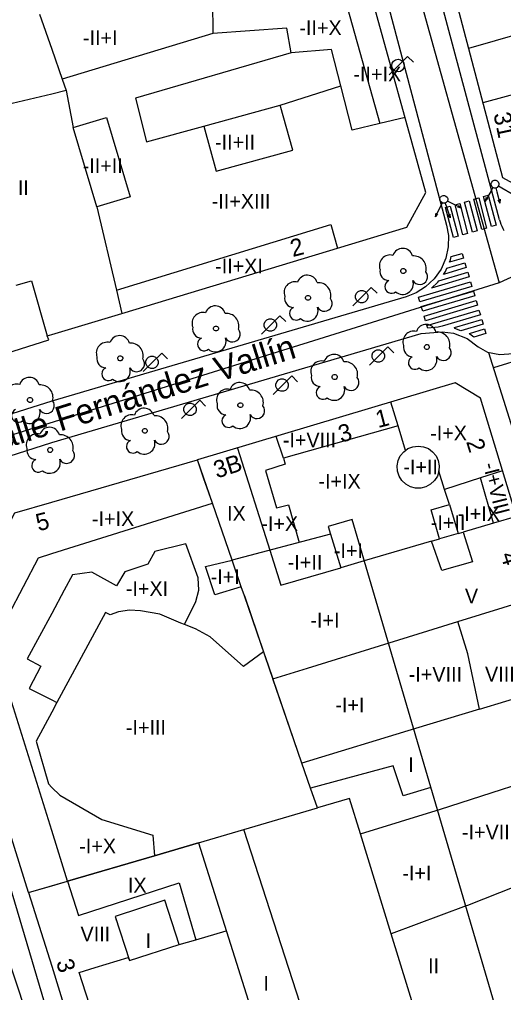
# Model space of a CAD drawing. Extents: x 282771 to 285132, y 4823109 to 4825496.
# Drawn here: x 284887.8 to 284936.9, y 4824137.1 to 4824235.9 of the extents above; entities that cross this region are included whole.
import ezdxf

# ---------------------------------------------------------------- set-up
doc = ezdxf.new("R2010")
doc.units = 0
for name, color, linetype in [('ACERA-BORDILLO', 7, 'Continuous'), ('ACERA-INTERIOR', 7, 'Continuous'), ('ARBOL', 7, 'Continuous'), ('CALLE-EJE', 7, 'Continuous'), ('CALLE-TEXTO', 7, 'Continuous'), ('EDIFICIO', 7, 'Continuous'), ('FAROLA', 7, 'Continuous'), ('INTERIOR-EDIFICIO', 7, 'Continuous'), ('MEDIANERA', 7, 'Continuous'), ('NUM-LOCAL', 7, 'Continuous'), ('NUM-PORTAL', 7, 'Continuous'), ('NUM-VADO', 7, 'Continuous'), ('PASO-PEATONES', 7, 'Continuous'), ('SEMAFORO', 7, 'Continuous'), ('TXT-ALTURA-EDIFICIO', 7, 'Continuous')]:
    doc.layers.add(name, color=color, linetype=linetype)

msp = doc.modelspace()

# ---------------------------------------------------------------- linework, layer by layer
at = {"layer": 'ACERA-BORDILLO'}
for points in [[(284936.539, 4824215.568), (284915.131, 4824295.56), (284903.527, 4824340.25)], [(284909.791, 4824295.56), (284931.164, 4824215.042), (284931.346, 4824213.977), (284931.328, 4824212.834), (284931.079, 4824211.672), (284930.594, 4824210.56), (284929.895, 4824209.569), (284929.031, 4824208.753), (284928.064, 4824208.144), (284927.059, 4824207.747), (284891.08, 4824197.159), (284849.582, 4824184.009)], [(284936.539, 4824215.568), (284936.602, 4824215.352), (284936.676, 4824215.135), (284936.762, 4824214.918), (284936.859, 4824214.702), (284936.968, 4824214.488)], [(284879.953, 4824189.392), (284891.08, 4824192.939), (284928.584, 4824204.009), (284930.719, 4824204.188), (284931.868, 4824204.055), (284933.258, 4824203.521), (284934.378, 4824202.678), (284935.305, 4824202.127), (284936.554, 4824201.889), (284937.924, 4824201.987)], [(284891.08, 4824133.578), (284886.07, 4824150.509)]]:
    msp.add_lwpolyline(points, dxfattribs=at)
at = {"layer": 'ACERA-INTERIOR'}
for p, q in [((284952.605, 4824205.73), (284935.921, 4824200.528)), ((284935.429, 4824202.104), (284966.487, 4824102.497))]:
    msp.add_line(p, q, dxfattribs=at)
at = {"layer": 'ARBOL'}
for centre, major_axis, start_param, end_param in [((284925.43, 4824210.9), (0.598, 0.92), 0.322021, 2.505852), ((284926.69, 4824211.63), (0.566, 0.871), 5.561682, 8.105361), ((284927.82, 4824210.63), (0.693, 1.067), 5.027445, 6.960685), ((284917.02, 4824208.91), (0.566, 0.871), 5.562054, 8.105733), ((284925.32, 4824210.33), (-0.51, -0.784), 5.089688, 6.826873), ((284928.43, 4824209.8), (-0.434, -0.668), 5.794163, 9.110788), ((284915.76, 4824208.179), (0.598, 0.919), 0.322393, 2.506224), ((284918.15, 4824207.91), (0.694, 1.067), 5.027817, 6.961057), ((284925.56, 4824208.78), (-0.366, -0.563), 4.132161, 7.548394), ((284926.7, 4824209.08), (-0.592, -0.91), 6.14309, 8.743168), ((284915.65, 4824207.609), (-0.51, -0.784), 5.09006, 6.827245), ((284918.76, 4824207.08), (-0.434, -0.668), 5.794535, 9.111159), ((284906.42, 4824205.059), (0.598, 0.919), 0.322759, 2.50659), ((284907.68, 4824205.789), (0.567, 0.87), 5.562421, 8.1061), ((284908.81, 4824204.789), (0.694, 1.066), 5.028183, 6.961424), ((284915.89, 4824206.059), (-0.366, -0.563), 4.132533, 7.548766), ((284917.03, 4824206.359), (-0.592, -0.91), 6.143462, 8.743539), ((284929.082, 4824203.904), (0.566, 0.871), 5.56189, 8.105569), ((284906.31, 4824204.489), (-0.51, -0.784), 5.090426, 6.827611), ((284909.42, 4824203.959), (-0.435, -0.668), 5.794902, 9.111526), ((284927.822, 4824203.174), (0.598, 0.92), 0.322229, 2.50606), ((284930.212, 4824202.904), (0.694, 1.067), 5.027653, 6.960893), ((284896.7, 4824202.039), (0.599, 0.919), 0.323133, 2.506963), ((284897.96, 4824202.769), (0.567, 0.87), 5.562794, 8.106473), ((284899.09, 4824201.769), (0.695, 1.066), 5.028557, 6.961797), ((284906.55, 4824202.939), (-0.367, -0.563), 4.132899, 7.549133), ((284907.69, 4824203.239), (-0.592, -0.91), 6.143828, 8.743906), ((284919.729, 4824200.87), (0.566, 0.87), 5.562261, 8.105939), ((284927.712, 4824202.604), (-0.51, -0.784), 5.089896, 6.827081), ((284930.822, 4824202.074), (-0.434, -0.668), 5.794371, 9.110995), ((284896.59, 4824201.469), (-0.511, -0.784), 5.090799, 6.827984), ((284899.7, 4824200.939), (-0.435, -0.668), 5.795275, 9.111899), ((284918.469, 4824200.14), (0.598, 0.919), 0.322599, 2.50643), ((284920.859, 4824199.87), (0.694, 1.067), 5.028023, 6.961264), ((284927.952, 4824201.054), (-0.366, -0.563), 4.132368, 7.548602), ((284929.092, 4824201.354), (-0.592, -0.91), 6.143298, 8.743375), ((284896.83, 4824199.919), (-0.367, -0.563), 4.133272, 7.549506), ((284897.97, 4824200.219), (-0.593, -0.91), 6.144201, 8.744279), ((284887.549, 4824197.798), (0.599, 0.919), 0.323545, 2.507375), ((284888.809, 4824198.528), (0.567, 0.87), 5.563206, 8.106885), ((284910.162, 4824198.007), (0.567, 0.87), 5.562627, 8.106306), ((284918.359, 4824199.57), (-0.51, -0.784), 5.090266, 6.827451), ((284921.469, 4824199.04), (-0.435, -0.668), 5.794742, 9.111366), ((284889.939, 4824197.528), (0.695, 1.066), 5.028969, 6.962209), ((284908.902, 4824197.277), (0.599, 0.919), 0.322966, 2.506797), ((284911.292, 4824197.007), (0.694, 1.066), 5.02839, 6.96163), ((284918.599, 4824198.02), (-0.366, -0.563), 4.132739, 7.548973), ((284919.739, 4824198.32), (-0.592, -0.91), 6.143668, 8.743746), ((284890.549, 4824196.698), (-0.435, -0.667), 5.795687, 9.112311), ((284887.679, 4824195.678), (-0.367, -0.563), 4.133684, 7.549918), ((284888.819, 4824195.978), (-0.593, -0.909), 6.144613, 8.744691), ((284900.461, 4824195.401), (0.567, 0.87), 5.562988, 8.106667), ((284908.792, 4824196.707), (-0.51, -0.784), 5.090633, 6.827818), ((284911.902, 4824196.177), (-0.435, -0.668), 5.795108, 9.111732), ((284899.201, 4824194.671), (0.599, 0.919), 0.323326, 2.507157), ((284901.591, 4824194.401), (0.695, 1.066), 5.02875, 6.961991), ((284909.032, 4824195.157), (-0.367, -0.563), 4.133106, 7.549339), ((284910.172, 4824195.457), (-0.592, -0.91), 6.144035, 8.744112), ((284890.853, 4824193.461), (0.567, 0.87), 5.563325, 8.107004), ((284899.091, 4824194.101), (-0.511, -0.784), 5.090993, 6.828178), ((284902.201, 4824193.571), (-0.435, -0.668), 5.795469, 9.112093), ((284889.593, 4824192.731), (0.599, 0.919), 0.323664, 2.507495), ((284891.983, 4824192.461), (0.695, 1.066), 5.029088, 6.962328), ((284899.331, 4824192.551), (-0.367, -0.563), 4.133466, 7.5497), ((284900.471, 4824192.851), (-0.593, -0.909), 6.144395, 8.744473), ((284889.483, 4824192.161), (-0.511, -0.783), 5.091331, 6.828516), ((284892.593, 4824191.631), (-0.435, -0.667), 5.795806, 9.11243), ((284889.723, 4824190.611), (-0.367, -0.563), 4.133803, 7.550037), ((284890.863, 4824190.911), (-0.593, -0.909), 6.144733, 8.74481)]:
    msp.add_ellipse(centre, major_axis=major_axis, ratio=0.999978, start_param=start_param, end_param=end_param, dxfattribs=at)
for centre in [(284926.76, 4824210.37), (284917.09, 4824207.649), (284907.75, 4824204.529), (284929.152, 4824202.644), (284898.03, 4824201.509), (284919.799, 4824199.61), (284888.879, 4824197.268), (284910.232, 4824196.747), (284900.531, 4824194.141), (284890.923, 4824192.201)]:
    msp.add_ellipse(centre, major_axis=(0.139, 0.213), ratio=0.999978, dxfattribs=at)
at = {"layer": 'CALLE-EJE'}
for points in [[(284925.981, 4824246.99), (284936.5, 4824209.17)], [(284947.576, 4824214.245), (284936.5, 4824209.17)], [(284936.5, 4824209.17), (284870.93, 4824188.679)], [(284906.399, 4824080.808), (284886.24, 4824141.849)]]:
    msp.add_lwpolyline(points, dxfattribs=at)
at = {"layer": 'EDIFICIO'}
for points in [[(284936.85, 4824219.884), (284940.045, 4824218.093), (284944.881, 4824219.54), (284952.741, 4824221.89), (284959.481, 4824223.91), (284966.851, 4824226.11), (284979.211, 4824229.81), (284979.701, 4824230), (284980.141, 4824230.27), (284980.581, 4824230.68), (284980.941, 4824231.21), (284981.161, 4824231.79), (284981.251, 4824232.33), (284981.231, 4824232.87), (284981.171, 4824233.21), (284978.471, 4824243.161), (284974.859, 4824256.483), (284960.191, 4824252.55), (284945.951, 4824248.73), (284937.991, 4824246.6), (284930.329, 4824244.538), (284933.391, 4824232.98), (284936.85, 4824219.884)], [(284845.03, 4824198.749), (284845.61, 4824198.769), (284845.82, 4824194.159), (284850.25, 4824191.149), (284854.61, 4824192.539), (284854.79, 4824191.979), (284885.75, 4824201.779), (284890.78, 4824203.369), (284890.63, 4824203.779), (284891.08, 4824203.909), (284898.21, 4824206.049), (284927.12, 4824214.83), (284929.051, 4824218.34), (284923.341, 4824239.04)], [(284888.73, 4824147.259), (284891.08, 4824139.759), (284906.857, 4824088.324), (284910.323, 4824086.546), (284961.684, 4824103.419), (284963.21, 4824105.478), (284961.09, 4824112.849), (284960.47, 4824114.749), (284958.07, 4824122.369), (284952.66, 4824139.559), (284948.73, 4824152.049), (284946, 4824160.719), (284943.51, 4824168.619), (284940.76, 4824177.399), (284939.04, 4824182.869), (284938.25, 4824185.449), (284934.6, 4824197.46), (284932.04, 4824199.01), (284905.88, 4824191.179)], [(284888.73, 4824147.259), (284880.65, 4824173.139), (284887.33, 4824185.809), (284891.08, 4824186.899), (284905.88, 4824191.179)], [(284888.73, 4824147.259), (284892.69, 4824148.409), (284901.52, 4824150.989), (284905.98, 4824152.299), (284910.59, 4824153.649), (284918.06, 4824155.839), (284917.36, 4824157.839), (284916.48, 4824160.399), (284910.63, 4824177.369), (284910.31, 4824178.309), (284907.62, 4824177.469), (284906.68, 4824180.349), (284909.38, 4824181.009), (284907.39, 4824186.789), (284905.88, 4824191.179)]]:
    msp.add_lwpolyline(points, dxfattribs=at)
at = {"layer": 'FAROLA'}
for p, q in [((284927.207, 4824232.168), (284926.267, 4824231.238)), ((284927.797, 4824231.578), (284927.207, 4824232.168)), ((284926.267, 4824231.238), (284925.337, 4824230.298)), ((284923.514, 4824208.702), (284922.574, 4824207.772)), ((284924.104, 4824208.112), (284923.514, 4824208.702)), ((284922.574, 4824207.772), (284921.644, 4824206.832)), ((284913.307, 4824204.891), (284912.377, 4824203.951)), ((284914.247, 4824205.821), (284913.307, 4824204.891)), ((284914.837, 4824205.231), (284914.247, 4824205.821)), ((284902.243, 4824202.026), (284901.303, 4824201.096)), ((284902.833, 4824201.436), (284902.243, 4824202.026)), ((284925.199, 4824202.661), (284924.259, 4824201.731)), ((284925.789, 4824202.071), (284925.199, 4824202.661)), ((284901.303, 4824201.096), (284900.373, 4824200.156)), ((284924.259, 4824201.731), (284923.329, 4824200.791)), ((284915.441, 4824199.71), (284914.501, 4824198.78)), ((284916.031, 4824199.12), (284915.441, 4824199.71)), ((284914.501, 4824198.78), (284913.571, 4824197.84)), ((284906.104, 4824197.25), (284905.164, 4824196.32)), ((284906.694, 4824196.66), (284906.104, 4824197.25)), ((284905.164, 4824196.32), (284904.234, 4824195.38))]:
    msp.add_line(p, q, dxfattribs=at)
msp.add_circle((284926.227, 4824231.238), 0.638, dxfattribs=at)
for centre in [(284922.534, 4824207.772), (284913.267, 4824204.891), (284924.219, 4824201.731), (284901.263, 4824201.096), (284914.461, 4824198.78), (284905.124, 4824196.32)]:
    msp.add_ellipse(centre, major_axis=(0.349, 0.533), ratio=0.999978, dxfattribs=at)
at = {"layer": 'INTERIOR-EDIFICIO'}
for points in [[(284907.401, 4824237.73), (284907.421, 4824234.51), (284892.141, 4824229.869), (284892.551, 4824228.689), (284891.081, 4824228.339), (284881.851, 4824226.156)], [(284914.281, 4824227.22), (284920.411, 4824229.18), (284919.461, 4824232.88), (284915.391, 4824232.53), (284899.571, 4824227.92), (284900.711, 4824223.489), (284906.511, 4824225.08), (284907.781, 4824220.5), (284915.551, 4824222.64), (284914.281, 4824227.22)], [(284896.651, 4824225.969), (284899.05, 4824217.899), (284895.65, 4824216.889), (284893.251, 4824224.949), (284896.651, 4824225.969)], [(284930.38, 4824190.039), (284930.22, 4824189.529), (284929.93, 4824189.079), (284929.54, 4824188.709), (284929.06, 4824188.449), (284928.54, 4824188.319), (284928.01, 4824188.319), (284927.49, 4824188.449), (284927.01, 4824188.709), (284926.62, 4824189.079), (284926.33, 4824189.529), (284926.17, 4824190.039), (284926.13, 4824190.579), (284926.23, 4824191.109), (284926.46, 4824191.589), (284926.81, 4824192.009), (284926.99, 4824192.139), (284927.24, 4824192.329), (284927.74, 4824192.519), (284928.275, 4824192.589), (284928.81, 4824192.519), (284929.31, 4824192.329), (284929.74, 4824192.009), (284930.09, 4824191.589), (284930.32, 4824191.109), (284930.42, 4824190.579), (284930.38, 4824190.079)], [(284932.85, 4824183.859), (284933.8, 4824180.819), (284930.68, 4824179.969), (284929.62, 4824182.919), (284930.45, 4824183.169), (284929.6, 4824186.109), (284931.47, 4824186.649), (284932.32, 4824183.709), (284932.85, 4824183.859)], [(284939.62, 4824134.199), (284936.88, 4824133.079), (284921.56, 4824185.129), (284919.15, 4824184.419), (284919.37, 4824183.649), (284909.38, 4824181.009)], [(284918.06, 4824155.839), (284917.36, 4824157.839)], [(284905.98, 4824152.299), (284914.07, 4824126.669)], [(284898.957, 4824140.328), (284904.01, 4824141.969), (284902.56, 4824146.459), (284897.51, 4824144.819), (284898.957, 4824140.328)], [(284897.51, 4824144.819), (284897.65, 4824144.359)]]:
    msp.add_lwpolyline(points, dxfattribs=at)
at = {"layer": 'MEDIANERA'}
for p, q in [((284920.611, 4824238.81), (284924.371, 4824225.34)), ((284936.09, 4824233.753), (284936.091, 4824233.75)), ((284892.551, 4824228.689), (284893.251, 4824224.949)), ((284942.333, 4824229.521), (284934.851, 4824227.45)), ((284906.511, 4824225.08), (284914.281, 4824227.22)), ((284926.941, 4824225.97), (284924.371, 4824225.34)), ((284895.65, 4824216.889), (284897.64, 4824208.439)), ((284897.64, 4824208.439), (284898.21, 4824206.049)), ((284926.23, 4824194.639), (284925.509, 4824197.055)), ((284926.23, 4824194.639), (284914.59, 4824191.359)), ((284926.984, 4824192.135), (284926.23, 4824194.639)), ((284914.59, 4824191.359), (284913.855, 4824193.566)), ((284928.28, 4824192.589), (284928.27, 4824192.589)), ((284936.849, 4824190.059), (284934.61, 4824189.349)), ((284934.61, 4824189.349), (284930.95, 4824188.189)), ((284935.93, 4824184.769), (284934.61, 4824189.349)), ((284931.47, 4824186.649), (284930.95, 4824188.189)), ((284938.25, 4824185.449), (284935.93, 4824184.769)), ((284935.93, 4824184.769), (284932.85, 4824183.859)), ((284919.37, 4824183.649), (284920.42, 4824180.219)), ((284932.32, 4824183.709), (284930.45, 4824183.169)), ((284910.63, 4824177.369), (284912.586, 4824171.696)), ((284932.3, 4824174.769), (284940.76, 4824177.399)), ((284918.84, 4824128.079), (284910.59, 4824153.649)), ((284925.54, 4824143.039), (284922.42, 4824153.199)), ((284905.98, 4824152.299), (284901.52, 4824150.989)), ((284901.52, 4824150.989), (284892.69, 4824148.409)), ((284905.7, 4824142.449), (284908.8, 4824143.349)), ((284929.46, 4824130.289), (284925.54, 4824143.039)), ((284904.01, 4824141.969), (284905.7, 4824142.449))]:
    msp.add_line(p, q, dxfattribs=at)
for points in [[(284889.841, 4824236.47), (284891.081, 4824232.909), (284892.141, 4824229.869)], [(284915.391, 4824232.53), (284914.931, 4824235.05), (284907.421, 4824234.51)], [(284942.333, 4824229.521), (284940.901, 4824235.13), (284936.09, 4824233.753), (284933.391, 4824232.98)], [(284924.371, 4824225.34), (284921.581, 4824224.67), (284920.411, 4824229.18)], [(284897.64, 4824208.439), (284919.42, 4824215.09), (284920.08, 4824212.69)], [(284887.48, 4824208.919), (284889.01, 4824209.369), (284890.63, 4824203.779)], [(284909.927, 4824192.39), (284913.22, 4824182.019), (284914.35, 4824178.449), (284920.42, 4824180.219)], [(284907.39, 4824186.789), (284906.5, 4824189.359), (284905.88, 4824191.179)], [(284914.59, 4824191.359), (284914.79, 4824190.769), (284912.77, 4824190.099), (284913.88, 4824186.329), (284915.12, 4824186.639), (284916.2, 4824182.809)], [(284930.95, 4824188.189), (284930.38, 4824190.039), (284930.38, 4824190.079)], [(284892.69, 4824148.409), (284891.08, 4824153.539), (284885.14, 4824172.489), (284889.73, 4824181.249), (284891.08, 4824181.669), (284907.39, 4824186.789)], [(284910.31, 4824178.309), (284909.38, 4824181.009), (284907.39, 4824186.789)], [(284904.56, 4824174.459), (284905.7, 4824176.809), (284906.02, 4824177.959), (284905.95, 4824179.219), (284904.69, 4824182.669), (284901.55, 4824181.879), (284900.83, 4824180.589), (284898.49, 4824179.819), (284897.64, 4824178.389), (284895.16, 4824179.769), (284893.19, 4824179.519), (284892.34, 4824177.949), (284891.08, 4824175.599), (284888.6, 4824170.979), (284889.97, 4824170.239), (284888.79, 4824167.979), (284891.08, 4824166.819), (284891.61, 4824166.559)], [(284929.62, 4824182.919), (284922.79, 4824180.919), (284920.42, 4824180.219)], [(284904.56, 4824174.459), (284904.17, 4824174.619), (284902.06, 4824175.509), (284900.1, 4824175.869), (284898.96, 4824175.939), (284897.87, 4824175.739), (284897.01, 4824175.449), (284896.53, 4824175.679), (284891.61, 4824166.559)], [(284912.586, 4824171.696), (284910.56, 4824170.219), (284907.17, 4824173.229), (284905.67, 4824174.029), (284904.56, 4824174.459)], [(284913.529, 4824168.959), (284917.03, 4824170.039), (284925.34, 4824172.619), (284928.29, 4824173.529), (284932.3, 4824174.769)], [(284934.51, 4824165.879), (284933.32, 4824171.489), (284932.3, 4824174.769)], [(284912.586, 4824171.696), (284913.05, 4824170.339), (284913.529, 4824168.959)], [(284934.51, 4824165.879), (284928.02, 4824163.909), (284916.48, 4824160.399), (284914.21, 4824166.979), (284913.529, 4824168.959)], [(284934.51, 4824165.879), (284937.18, 4824166.689), (284938.18, 4824166.989), (284943.51, 4824168.619)], [(284891.61, 4824166.559), (284891.08, 4824165.569), (284889.49, 4824162.629), (284890.74, 4824158.279), (284891.08, 4824157.929), (284891.89, 4824157.119), (284896.18, 4824154.669), (284901.35, 4824153.059), (284901.52, 4824150.989)], [(284929.574, 4824157.9), (284926.75, 4824157.059), (284925.75, 4824160.109), (284917.36, 4824157.839)], [(284922.42, 4824153.199), (284930.54, 4824155.719), (284943.96, 4824160.059)], [(284922.42, 4824153.199), (284921.32, 4824156.799), (284918.06, 4824155.839)], [(284946.29, 4824151.079), (284933.27, 4824145.939), (284933.16, 4824145.899), (284925.54, 4824143.039)], [(284888.73, 4824147.259), (284891.08, 4824147.939), (284892.69, 4824148.409)], [(284892.69, 4824148.409), (284893.8, 4824144.909), (284904.03, 4824148.219), (284905.7, 4824142.449)], [(284895.24, 4824134.809), (284893.88, 4824139.109), (284895.49, 4824139.629), (284898.85, 4824140.659), (284898.96, 4824140.329)]]:
    msp.add_lwpolyline(points, dxfattribs=at)
at = {"layer": 'PASO-PEATONES'}
for points in [[(284933.939, 4824217.652), (284934.42, 4824217.789), (284935.22, 4824214.739), (284934.74, 4824214.602)], [(284934.901, 4824217.926), (284935.382, 4824218.064), (284936.182, 4824215.013), (284935.701, 4824214.876)], [(284931.053, 4824216.83), (284931.534, 4824216.967), (284932.335, 4824213.917), (284931.854, 4824213.78)], [(284932.015, 4824217.104), (284932.496, 4824217.241), (284933.297, 4824214.191), (284932.816, 4824214.054)], [(284932.977, 4824217.378), (284933.458, 4824217.515), (284934.259, 4824214.465), (284933.778, 4824214.328)], [(284931.443, 4824211.256), (284931.558, 4824211.518), (284931.624, 4824211.831), (284932.736, 4824212.161), (284932.878, 4824211.682)], [(284930.833, 4824210.031), (284931.032, 4824210.314), (284931.182, 4824210.656), (284933.021, 4824211.203), (284933.163, 4824210.723)], [(284929.63, 4824208.63), (284930.275, 4824209.24), (284930.368, 4824209.371), (284933.305, 4824210.244), (284933.448, 4824209.765)], [(284928.307, 4824207.716), (284933.59, 4824209.285), (284933.733, 4824208.806), (284928.449, 4824207.236)], [(284928.591, 4824206.757), (284933.875, 4824208.327), (284934.017, 4824207.848), (284928.734, 4824206.278)], [(284928.876, 4824205.799), (284934.16, 4824207.368), (284934.302, 4824206.889), (284929.019, 4824205.319)], [(284929.161, 4824204.84), (284934.445, 4824206.41), (284934.587, 4824205.93), (284930.701, 4824204.776), (284930.29, 4824204.654), (284929.242, 4824204.566)], [(284931.963, 4824204.629), (284934.729, 4824205.451), (284934.872, 4824204.972), (284932.619, 4824204.302), (284931.988, 4824204.545)], [(284933.481, 4824204.037), (284935.014, 4824204.492), (284935.156, 4824204.013), (284933.923, 4824203.647), (284933.502, 4824203.963)]]:
    msp.add_lwpolyline(points, close=True, dxfattribs=at)
at = {"layer": 'SEMAFORO'}
for p, q in [((284935.869, 4824218.844), (284935.668, 4824218.498)), ((284936.172, 4824218.807), (284936.273, 4824218.424)), ((284936.762, 4824218.788), (284936.416, 4824218.989)), ((284937.799, 4824218.184), (284936.762, 4824218.788)), ((284935.668, 4824218.498), (284935.065, 4824217.461)), ((284935.17, 4824217.84), (284935.065, 4824217.461)), ((284935.342, 4824217.739), (284935.065, 4824217.461)), ((284936.273, 4824218.424), (284936.58, 4824217.262)), ((284930.525, 4824216.933), (284929.991, 4824215.858)), ((284930.703, 4824217.291), (284930.525, 4824216.933)), ((284931.007, 4824217.274), (284931.133, 4824216.899)), ((284931.133, 4824216.899), (284931.517, 4824215.76)), ((284931.597, 4824217.294), (284931.239, 4824217.472)), ((284932.672, 4824216.761), (284931.597, 4824217.294)), ((284932.672, 4824216.761), (284932.287, 4824216.84)), ((284932.376, 4824217.019), (284932.672, 4824216.761)), ((284936.373, 4824217.602), (284936.58, 4824217.262)), ((284936.592, 4824217.66), (284936.58, 4824217.262)), ((284930.071, 4824216.243), (284929.991, 4824215.858)), ((284930.25, 4824216.154), (284929.991, 4824215.858)), ((284931.288, 4824216.086), (284931.517, 4824215.76)), ((284931.502, 4824216.158), (284931.517, 4824215.76))]:
    msp.add_line(p, q, dxfattribs=at)
for centre, major_axis in [((284936.071, 4824219.19), (-0.218, -0.336)), ((284930.881, 4824217.65), (-0.218, -0.335))]:
    msp.add_ellipse(centre, major_axis=major_axis, ratio=0.999978, dxfattribs=at)

# ---------------------------------------------------------------- texts
at = {"layer": 'CALLE-TEXTO'}
msp.add_text('Calle Fernández Vallín', height=2.5, rotation=17.35417, dxfattribs=at).set_placement((284883.759, 4824191.51))
at = {"layer": 'NUM-LOCAL'}
for rotation, p in [(14.54066, (284915.542, 4824211.784)), (287.4294, (284933.126, 4824193.044))]:
    msp.add_text('2', height=1.75, rotation=rotation, dxfattribs=at).set_placement(p)
at = {"layer": 'NUM-PORTAL'}
for s, rotation, p in [('31', 281.98939, (284935.907, 4824226.314)), ('1', 14.54066, (284924.205, 4824194.415)), ('3', 16.16065, (284920.456, 4824192.924)), ('5', 14.54066, (284889.72, 4824183.926)), ('4', 287.4294, (284936.61, 4824181.553)), ('3', 286.74966, (284891.501, 4824140.204))]:
    msp.add_text(s, height=1.75, rotation=rotation, dxfattribs=at).set_placement(p)
at = {"layer": 'NUM-VADO'}
msp.add_text('3B', height=1.75, rotation=17.67863, dxfattribs=at).set_placement((284907.833, 4824189.289))
at = {"layer": 'TXT-ALTURA-EDIFICIO'}
for s, rotation, p in [('-II+X', 0.00061, (284916.221, 4824234.33)), ('-II+I', 0.00061, (284894.247, 4824233.31)), ('-II+IX', 0.00061, (284921.701, 4824229.62)), ('-II+II', 0.00061, (284907.656, 4824222.71)), ('-II+II', 0.00061, (284894.216, 4824220.309)), ('II', 0.00061, (284887.639, 4824218.079)), ('-II+XIII', 0.00061, (284907.321, 4824216.709)), ('-II+XI', 0.00061, (284907.662, 4824210.129)), ('-I+X', 0.0006, (284929.491, 4824193.169)), ('-I+VIII', 0.0006, (284914.537, 4824192.459)), ('-I+II', 0.0006, (284926.766, 4824189.719)), ('-I+VIII', 284.20616, (284934.831, 4824190.739)), ('-I+IX', 0.0006, (284918.151, 4824188.269)), ('IX', 0.0006, (284908.873, 4824184.999)), ('-I+IX', 0.0006, (284932.281, 4824184.979)), ('-I+IX', 0.0006, (284895.161, 4824184.459)), ('-I+X', 0.0006, (284912.351, 4824183.969)), ('-I+II', 0.0006, (284929.556, 4824184.069)), ('-I+I', 0.0006, (284919.717, 4824181.219)), ('-I+II', 0.0006, (284915.036, 4824180.039)), ('-I+I', 0.0006, (284907.207, 4824178.569)), ('-I+XI', 0.0006, (284898.602, 4824177.369)), ('V', 0.0006, (284933.021, 4824176.619)), ('-I+I', 0.0006, (284917.337, 4824174.159)), ('-I+VIII', 0.0006, (284927.317, 4824168.659)), ('VIII', 0.0006, (284935.06, 4824168.679)), ('-I+I', 0.0006, (284919.867, 4824165.549)), ('-I+III', 0.0006, (284898.606, 4824163.269)), ('I', 0.0006, (284927.269, 4824159.489)), ('-I+VII', 0.0006, (284932.718, 4824152.639)), ('-I+X', 0.0006, (284893.871, 4824151.219)), ('-I+I', 0.0006, (284926.666, 4824148.479)), ('IX', 0.0006, (284898.813, 4824147.239)), ('VIII', 0.0006, (284894, 4824142.289)), ('I', 0.0006, (284900.609, 4824141.609)), ('II', 0.0006, (284929.288, 4824139.049)), ('I', 0.0006, (284912.569, 4824137.279))]:
    msp.add_text(s, height=1.5, rotation=rotation, dxfattribs=at).set_placement(p)

doc.saveas('drawing.dxf')
